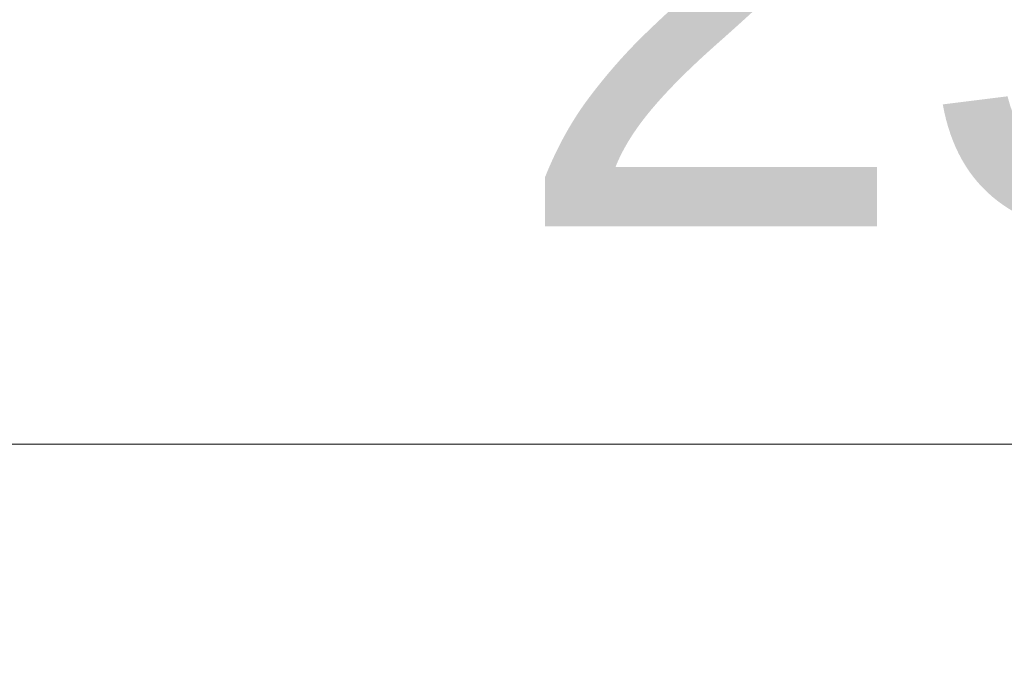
# Model space of a CAD drawing. Header units: millimetres. Extents: x -2233 to 61924, y -68080 to 6847.
# Tile 644 of 656: x 25276 to 25728, y -17184 to -16885. Entities that reach past the tile are written whole.
import ezdxf

# ---------------------------------------------------------------- set-up
doc = ezdxf.new("R2010")
doc.units = ezdxf.units.MM
doc.layers.add('COTAS_P', color=1, linetype='Continuous', lineweight=0)
doc.dimstyles.new('R19_100', dxfattribs={"dimtxt": 250, "dimasz": 150, "dimexe": 150, "dimexo": 80, "dimgap": 100, "dimtad": 1, "dimtih": 1, "dimtoh": 1, "dimdsep": 46, "dimcen": 0.09, "dimadec": 0, "dimazin": 0, "dimtfac": 1, "dimtdec": 4, "dimtofl": 0, "dimtmove": 0, "dimatfit": 3, "dimfxl": 1, "dimtolj": 1, "dimtzin": 0, "dimarcsym": 0})

# ---------------------------------------------------------------- blocks, each defined once
blk = doc.blocks.new('DIM_R28_34')
at = {"layer": 'COTAS_P'}
for p, q in [((24250.07, -17080), (24400.07, -17035)), ((26750.07, -17080), (26600.07, -17035)), ((24250.07, -17980), (24250.07, -17080)), ((24250.07, -17080), (26750.07, -17080)), ((24250.07, -17080), (24400.07, -17125)), ((26750.07, -17080), (26600.07, -17125)), ((26750.07, -17980), (26750.07, -17080))]:
    blk.add_line(p, q, dxfattribs=at)
blk.add_text('2500 P', height=250, dxfattribs=at).set_placement((25500.07, -16980))

msp = doc.modelspace()

# ---------------------------------------------------------------- dimensions: what is measured, and where the dimension line sits
at = {"layer": 'COTAS_P'}
dim = msp.add_aligned_dim(p1=(24250.067, -17980), p2=(26750.067, -17980), distance=900, text='<> P', dimstyle='R19_100', dxfattribs=at)
dim.commit()
dim.dimension.update_dxf_attribs({"geometry": 'DIM_R28_34', "text_midpoint": (25500.067, -17080)})

doc.saveas('drawing.dxf')
